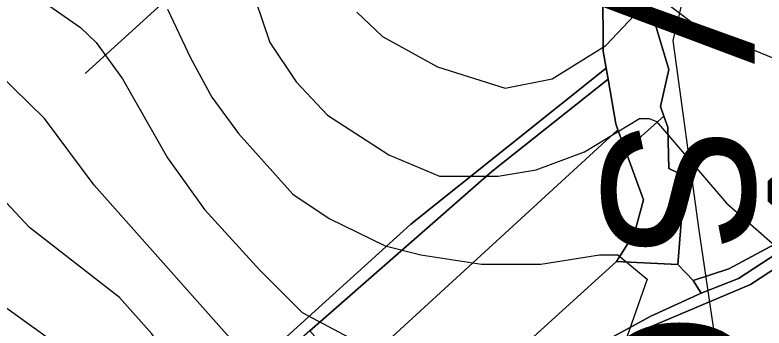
# Model space of a CAD drawing. Extents: x -510989 to -501240, y -1184665 to -1176089.
# Drawn here: x -509567.2 to -509320.3, y -1178882.1 to -1178778.9 of the extents above; entities that cross this region are included whole.
import ezdxf

# ---------------------------------------------------------------- set-up
doc = ezdxf.new("R2010")
doc.units = 0
for name, color, linetype in [('orna_puda', 7, 'Continuous'), ('ostatni_plocha_x_neplodna_puda', 7, 'Continuous'), ('ostatni_plocha_x_ostatni_komunikace', 7, 'Continuous'), ('popis', 7, 'Continuous'), ('STAV_systematicke_odvodneni', 7, 'Continuous'), ('STAV_vyrazne_udolnice', 7, 'Continuous'), ('trvaly_travni_porost', 7, 'Continuous'), ('vrstevnice_01', 7, 'Continuous'), ('vrstevnice_02', 7, 'Continuous')]:
    doc.layers.add(name, color=color, linetype=linetype)

msp = doc.modelspace()

# ---------------------------------------------------------------- linework, layer by layer
at = {"layer": 'orna_puda'}
msp.add_lwpolyline([(-509331.64, -1179086.16), (-509336.63, -1179072.15), (-509337.05, -1179070.97), (-509351.01, -1179048.21), (-509357.14, -1179036.31), (-509363.95, -1179023.08), (-509376.23, -1178999.23), (-509386.66, -1178973.27), (-509401.71, -1178951.2), (-509408.27, -1178926.19), (-509377.09, -1178891.95), (-509358.82, -1178882.2), (-509324.76, -1178867.81), (-509205.31, -1178789.52)], dxfattribs=at)
for points in [[(-509371.69, -1178800.12), (-509369.14, -1178814.84), (-509368.45, -1178816.73), (-509454.87, -1178896.03), (-509453.79, -1178897.24), (-509455.94, -1178898.96), (-509470.06, -1178883.03), (-509409.99, -1178830.53)], [(-509368.45, -1178816.73), (-509365.97, -1178823.56), (-509360.02, -1178839.89), (-509362.97, -1178850.87), (-509368.99, -1178860.14), (-509434.22, -1178919.36), (-509450.87, -1178900.54), (-509453.79, -1178897.24), (-509454.87, -1178896.03)]]:
    msp.add_lwpolyline(points, close=True, dxfattribs=at)
at = {"layer": 'ostatni_plocha_x_neplodna_puda'}
msp.add_lwpolyline([(-509098.79, -1178681.07), (-509096.12, -1178680.81), (-509099.38, -1178696.28), (-509104.07, -1178707.47), (-509126.72, -1178727.98), (-509174.65, -1178763.65), (-509257.53, -1178819.36), (-509328.77, -1178865.74), (-509341.07, -1178870.59), (-509343.66, -1178866.41), (-509331.92, -1178862.59), (-509301.57, -1178846.31), (-509254.05, -1178811.34), (-509160.2, -1178747.16), (-509136.21, -1178728.22), (-509112.8, -1178707.68), (-509102.66, -1178695.24)], close=True, dxfattribs=at)
for points in [[(-509359.38, -1178771.03), (-509351.66, -1178796.88), (-509354.48, -1178809.14), (-509353.32, -1178812.32), (-509365.97, -1178823.56), (-509368.45, -1178816.73), (-509369.14, -1178814.84), (-509371.69, -1178800.12), (-509372.33, -1178796.44), (-509373.3, -1178790.84), (-509373.5, -1178770.26)], [(-509434.22, -1178919.36), (-509368.99, -1178860.14), (-509348.74, -1178861.2), (-509343.66, -1178866.41), (-509341.07, -1178870.59), (-509357.59, -1178878.19), (-509378.4, -1178889.53)]]:
    msp.add_lwpolyline(points, dxfattribs=at)
at = {"layer": 'ostatni_plocha_x_ostatni_komunikace'}
for points in [[(-509126.72, -1178727.98), (-509125.79, -1178740.08), (-509138.56, -1178747.71), (-509136.23, -1178750.79), (-509205.31, -1178789.52), (-509324.76, -1178867.81), (-509358.82, -1178882.2), (-509377.09, -1178891.95), (-509408.27, -1178926.19), (-509410.12, -1178922.08), (-509408.07, -1178919.73), (-509378.4, -1178889.53), (-509357.59, -1178878.19), (-509341.07, -1178870.59), (-509328.77, -1178865.74), (-509257.53, -1178819.36), (-509174.65, -1178763.65)], [(-509372.33, -1178796.44), (-509371.69, -1178800.12), (-509409.99, -1178830.53), (-509470.06, -1178883.03), (-509497.34, -1178906.87), (-509552.43, -1178949.65), (-509554.67, -1178947.28), (-509555.31, -1178946.59), (-509554.87, -1178946.25), (-509504.95, -1178907.46), (-509477.74, -1178885), (-509436.69, -1178847.85)]]:
    msp.add_lwpolyline(points, close=True, dxfattribs=at)
at = {"layer": 'STAV_systematicke_odvodneni'}
for p, q in [((-509274.88, -1178474.44), (-509350.42, -1178787.38)), ((-509350.42, -1178787.38), (-509341.91, -1178849.12)), ((-509341.91, -1178849.12), (-509336.59, -1178884.77))]:
    msp.add_line(p, q, dxfattribs=at)
at = {"layer": 'STAV_vyrazne_udolnice'}
msp.add_lwpolyline([(-509544.1, -1178798.21), (-509520.19, -1178776.41), (-509494.87, -1178746.18), (-509473.06, -1178722.98), (-509459, -1178706.11)], dxfattribs=at)
at = {"layer": 'trvaly_travni_porost'}
for points in [[(-509373.5, -1178770.26), (-509373.3, -1178790.84), (-509372.33, -1178796.44), (-509436.69, -1178847.85), (-509477.74, -1178885), (-509504.95, -1178907.46), (-509554.87, -1178946.25), (-509555.85, -1178941.14), (-509562.14, -1178932.28), (-509566.44, -1178924.06), (-509569.79, -1178915.5), (-509576.71, -1178897.88), (-509584.84, -1178883.94), (-509605.41, -1178859.83), (-509608.22, -1178841.97), (-509618.72, -1178802.31), (-509628.57, -1178783.46), (-509635.85, -1178778.43)], [(-509301.57, -1178846.31), (-509331.92, -1178862.59), (-509343.66, -1178866.41), (-509348.74, -1178861.2), (-509346.47, -1178832), (-509351.66, -1178829.54), (-509352.01, -1178815.89), (-509353.32, -1178812.32), (-509354.48, -1178809.14), (-509351.66, -1178796.88), (-509359.38, -1178771.03)]]:
    msp.add_lwpolyline(points, dxfattribs=at)
msp.add_lwpolyline([(-509352.01, -1178815.89), (-509351.66, -1178829.54), (-509346.47, -1178832), (-509348.74, -1178861.2), (-509368.99, -1178860.14), (-509362.97, -1178850.87), (-509360.02, -1178839.89), (-509365.97, -1178823.56), (-509353.32, -1178812.32)], close=True, dxfattribs=at)
at = {"layer": 'vrstevnice_01'}
for points in [[(-509294.31, -1179057), (-509324.09, -1179058), (-509343.31, -1179053), (-509353.81, -1179048), (-509384.31, -1179027), (-509394.5, -1179018), (-509410.91, -1178997), (-509416.5, -1178986), (-509418.19, -1178970), (-509416, -1178918), (-509419.19, -1178915), (-509446.31, -1178916), (-509460.31, -1178913), (-509474.5, -1178906), (-509487.81, -1178895), (-509541.09, -1178835), (-509557.5, -1178813), (-509573, -1178798), (-509609.5, -1178779), (-509630.5, -1178774)], [(-509516.91, -1178777), (-509509.41, -1178793), (-509502.31, -1178806), (-509493.59, -1178818), (-509475.69, -1178838), (-509463.69, -1178846), (-509445.19, -1178855), (-509433.5, -1178858), (-509413.41, -1178861), (-509393.91, -1178861), (-509374.59, -1178858), (-509368.5, -1178858), (-509358.81, -1178866), (-509367.59, -1178891), (-509364.09, -1178917), (-509356.59, -1178930), (-509339, -1178953), (-509332.19, -1178960), (-509317.81, -1178969)], [(-509454.5, -1178778), (-509446.09, -1178786), (-509428, -1178796), (-509405.69, -1178803), (-509390.19, -1178800), (-509372.41, -1178789), (-509361.19, -1178777)], [(-509351.19, -1178776), (-509341.81, -1178783), (-509312.59, -1178795)], [(-509403.59, -1179095), (-509422.81, -1179075), (-509440.91, -1179051), (-509456.41, -1179025), (-509462.91, -1179010), (-509469.09, -1178990), (-509471.31, -1178978), (-509469.81, -1178966), (-509481.81, -1178959), (-509494.81, -1178954), (-509508.81, -1178944), (-509520.09, -1178931), (-509538.81, -1178902), (-509551.5, -1178889), (-509588.91, -1178862)]]:
    msp.add_lwpolyline(points, dxfattribs=at)
at = {"layer": 'vrstevnice_02'}
for points in [[(-509560.09, -1178773), (-509545.69, -1178783), (-509540.5, -1178788), (-509531.81, -1178800), (-509516.91, -1178826), (-509504.81, -1178843), (-509486.5, -1178863), (-509472.59, -1178877), (-509451.91, -1178888), (-509436.59, -1178891), (-509394.5, -1178892), (-509388.81, -1178898), (-509392, -1178913), (-509393.41, -1178930), (-509388.5, -1178951), (-509380, -1178969), (-509369.91, -1178986), (-509361.41, -1178997), (-509345.5, -1179009), (-509325.31, -1179019), (-509316.31, -1179021)], [(-509488, -1178774), (-509483.19, -1178788), (-509474.5, -1178801), (-509464.19, -1178812), (-509444, -1178825), (-509427.31, -1178832), (-509408, -1178832), (-509395.41, -1178830), (-509379.5, -1178824), (-509361.31, -1178813), (-509358.19, -1178813), (-509355.81, -1178814), (-509332.69, -1178841), (-509309.69, -1178861)], [(-509345.09, -1179090), (-509361.41, -1179084), (-509376.41, -1179077), (-509395, -1179063), (-509412.09, -1179044), (-509424.59, -1179026), (-509437, -1179003), (-509441.91, -1178987), (-509443.59, -1178973), (-509442.41, -1178948), (-509477.81, -1178940), (-509486.31, -1178934), (-509494.91, -1178926), (-509522.09, -1178884), (-509532.81, -1178872), (-509562.41, -1178849), (-509579.41, -1178831)]]:
    msp.add_lwpolyline(points, dxfattribs=at)

# ---------------------------------------------------------------- texts
at = {"layer": 'popis'}
msp.add_text('N E V Š O V Á', height=50, rotation=270, dxfattribs=at).set_placement((-509373.44, -1178620.73))

doc.saveas('drawing.dxf')
